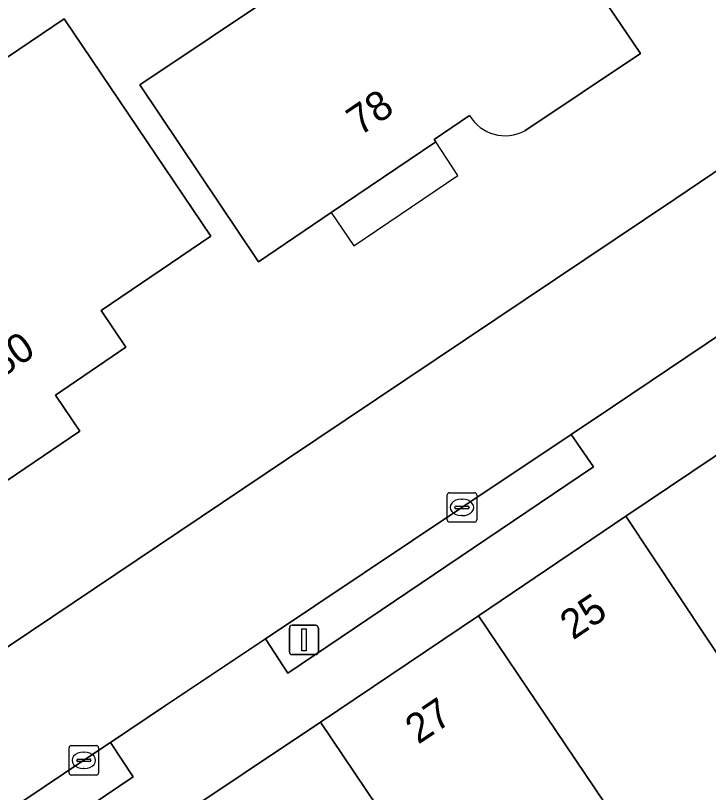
# Model space of a CAD drawing. Extents: x 158793 to 159888, y 384317 to 385256.
# Drawn here: x 159074.77 to 159098.33, y 384860.21 to 384886.64 of the extents above; entities that cross this region are included whole.
import ezdxf

# ---------------------------------------------------------------- set-up
doc = ezdxf.new("R2010")
doc.units = 0
for name, color, linetype in [('IMGEO_Erf', 7, 'Continuous'), ('IMGEO_Groenvoorziening', 7, 'Continuous'), ('IMGEO_Kolk', 7, 'Continuous'), ('IMGEO_Lichtmast', 7, 'Continuous'), ('IMGEO_Pand', 7, 'Continuous'), ('IMGEO_Pand_nummerreeks', 7, 'Continuous'), ('IMGEO_Pand_overbouw', 7, 'Continuous'), ('IMGEO_Rijbaan_lokaal_open', 7, 'Continuous'), ('IMGEO_Voetpad_open', 7, 'Continuous')]:
    doc.layers.add(name, color=color, linetype=linetype)

msp = doc.modelspace()

# ---------------------------------------------------------------- linework, layer by layer
at = {"layer": 'IMGEO_Erf'}
for points in [[(159081.397, 384896.215), (159086.379, 384899.567), (159096.015, 384885.352), (159092.086, 384882.722)], [(159090.205, 384883.241), (159089.003, 384882.427), (159089.054, 384882.35), (159085.496, 384879.941), (159083.023, 384878.267), (159078.992, 384884.282), (159086.17, 384889.092), (159081.397, 384896.215)], [(159024.825, 384831.804), (159044.696, 384845.173), (159051.975, 384850.093), (159072.358, 384863.736), (159083.984, 384871.536), (159097.187, 384880.393), (159102.738, 384884.143)]]:
    msp.add_lwpolyline(points, dxfattribs=at)
for points in [[(159065.904, 384879.414), (159076.425, 384886.527), (159081.403, 384879.133), (159077.676, 384876.609), (159078.518, 384875.361), (159076.125, 384873.728), (159076.957, 384872.505), (159072.563, 384869.533)], [(159100.767, 384873.143), (159095.523, 384869.608), (159100.112, 384862.697), (159102.745, 384864.462), (159105.395, 384866.238)], [(159085.14, 384862.606), (159079.881, 384859.085), (159084.494, 384852.195), (159087.097, 384853.944), (159089.764, 384855.737)]]:
    msp.add_lwpolyline(points, close=True, dxfattribs=at)
msp.add_arc((159091.414, 384883.955), 1.404, 210.5665, 298.5833, dxfattribs=at)
at = {"layer": 'IMGEO_Groenvoorziening'}
for points in [[(159093.66, 384872.389), (159089.948, 384869.909), (159083.267, 384865.439), (159084.027, 384864.267), (159094.417, 384871.287)], [(159077.992, 384861.91), (159077.088, 384861.306), (159067.571, 384854.918), (159068.374, 384853.737), (159078.763, 384860.748)]]:
    msp.add_lwpolyline(points, close=True, dxfattribs=at)
at = {"layer": 'IMGEO_Kolk'}
for p, q in [((159089.447, 384869.483), (159089.447, 384870.335)), ((159089.522, 384870.409), (159090.374, 384870.409)), ((159090.448, 384870.335), (159090.448, 384869.483)), ((159089.935, 384870.189), (159089.96, 384870.189)), ((159089.706, 384869.903), (159089.706, 384869.915)), ((159090.144, 384869.866), (159089.746, 384869.866)), ((159089.749, 384869.952), (159090.147, 384869.952)), ((159090.19, 384869.915), (159090.19, 384869.903)), ((159089.958, 384869.629), (159089.933, 384869.629)), ((159090.374, 384869.409), (159089.522, 384869.409)), ((159076.662, 384861.806), (159077.514, 384861.806)), ((159076.587, 384860.88), (159076.587, 384861.732)), ((159077.075, 384861.586), (159077.1, 384861.586)), ((159077.588, 384861.732), (159077.588, 384860.88)), ((159076.846, 384861.3), (159076.846, 384861.312)), ((159076.889, 384861.349), (159077.287, 384861.349)), ((159077.33, 384861.312), (159077.33, 384861.3)), ((159077.284, 384861.263), (159076.886, 384861.263)), ((159077.098, 384861.026), (159077.073, 384861.026)), ((159077.514, 384860.806), (159076.662, 384860.806))]:
    msp.add_line(p, q, dxfattribs=at)
for points in [[(159089.447, 384869.483), (159089.447, 384870.335)], [(159089.522, 384870.409), (159090.374, 384870.409)], [(159090.448, 384870.335), (159090.448, 384869.483)], [(159090.374, 384869.409), (159089.522, 384869.409)], [(159076.662, 384861.806), (159077.514, 384861.806)], [(159076.587, 384860.88), (159076.587, 384861.732)], [(159077.588, 384861.732), (159077.588, 384860.88)], [(159077.514, 384860.806), (159076.662, 384860.806)]]:
    msp.add_lwpolyline(points, dxfattribs=at)
for centre, radius, start, end in [((159089.524, 384870.333), 0.0765, 91.552, 178.448), ((159089.524, 384870.333), 0.0765, 91.552, 178.448), ((159090.372, 384870.333), 0.0765, 1.552, 88.448), ((159090.372, 384870.333), 0.0765, 1.552, 88.448), ((159089.746, 384869.912), 0.0403, 85.8775, 175.7526), ((159089.743, 384869.902), 0.0366, 178.938, 274.7102), ((159090.147, 384869.909), 0.043, 264.8664, 352.4533), ((159090.151, 384869.914), 0.0386, 1.7309, 96.639), ((159089.524, 384869.485), 0.0765, 181.552, 268.448), ((159089.524, 384869.485), 0.0765, 181.552, 268.448), ((159090.372, 384869.485), 0.0765, 271.552, 358.448), ((159090.372, 384869.485), 0.0765, 271.552, 358.448), ((159076.664, 384861.73), 0.0765, 91.552, 178.448), ((159076.664, 384861.73), 0.0765, 91.552, 178.448), ((159077.512, 384861.73), 0.0765, 1.552, 88.448), ((159077.512, 384861.73), 0.0765, 1.552, 88.448), ((159076.886, 384861.309), 0.0403, 85.8775, 175.7526), ((159076.883, 384861.299), 0.0366, 178.938, 274.7102), ((159077.287, 384861.306), 0.043, 264.8664, 352.4533), ((159077.291, 384861.311), 0.0386, 1.7309, 96.639), ((159076.664, 384860.882), 0.0765, 181.552, 268.448), ((159076.664, 384860.882), 0.0765, 181.552, 268.448), ((159077.512, 384860.882), 0.0765, 271.552, 358.448), ((159077.512, 384860.882), 0.0765, 271.552, 358.448)]:
    msp.add_arc(centre, radius, start, end, dxfattribs=at)
for centre, major_axis, ratio, start_param, end_param in [((159089.934, 384869.909), (-0.387, 0.002), 0.722429, 4.712389, 7.853982), ((159089.959, 384869.909), (-0.39, 0.002), 0.717154, 1.570796, 4.712389), ((159077.074, 384861.306), (-0.387, 0.002), 0.722429, 4.712389, 7.853982), ((159077.099, 384861.306), (-0.39, 0.002), 0.717154, 1.570796, 4.712389)]:
    msp.add_ellipse(centre, major_axis=major_axis, ratio=ratio, start_param=start_param, end_param=end_param, dxfattribs=at)
at = {"layer": 'IMGEO_Lichtmast'}
for p, q in [((159084.077, 384865.001), (159084.077, 384865.801)), ((159084.077, 384865.801), (159084.077, 384865.001)), ((159084.177, 384865.901), (159084.967, 384865.901)), ((159084.967, 384865.901), (159084.177, 384865.901)), ((159085.067, 384865.801), (159085.067, 384865.001)), ((159085.067, 384865.001), (159085.067, 384865.801)), ((159084.967, 384864.901), (159084.177, 384864.901)), ((159084.177, 384864.901), (159084.967, 384864.901))]:
    msp.add_line(p, q, dxfattribs=at)
msp.add_lwpolyline([(159084.497, 384865.776), (159084.647, 384865.776), (159084.647, 384865.026), (159084.497, 384865.026), (159084.497, 384865.776)], dxfattribs=at)
for centre, start, end in [((159084.177, 384865.801), 90, 180), ((159084.177, 384865.801), 90, 180), ((159084.967, 384865.801), 0, 90), ((159084.967, 384865.801), 360, 90), ((159084.177, 384865.001), 180, 270), ((159084.177, 384865.001), 180, 270), ((159084.967, 384865.001), 270, 0), ((159084.967, 384865.001), 270, 0)]:
    msp.add_arc(centre, 0.1, start, end, dxfattribs=at)
at = {"layer": 'IMGEO_Pand'}
for points in [[(159086.379, 384899.567), (159081.397, 384896.215), (159086.17, 384889.092), (159078.992, 384884.282), (159083.023, 384878.267), (159085.496, 384879.941), (159089.054, 384882.35), (159089.003, 384882.427), (159090.205, 384883.241)], [(159092.086, 384882.722), (159096.015, 384885.352), (159086.379, 384899.567)]]:
    msp.add_lwpolyline(points, dxfattribs=at)
for points in [[(159081.403, 384879.133), (159076.425, 384886.527), (159065.904, 384879.414), (159072.563, 384869.533), (159076.957, 384872.505), (159076.125, 384873.728), (159078.518, 384875.361), (159077.676, 384876.609)], [(159095.523, 384869.608), (159090.505, 384866.224), (159097.111, 384856.433), (159101.773, 384859.563), (159099.817, 384862.499), (159100.112, 384862.697)], [(159090.505, 384866.224), (159085.14, 384862.606), (159089.764, 384855.737), (159090.095, 384855.959), (159092.714, 384852.025), (159097.779, 384855.443), (159097.111, 384856.433)]]:
    msp.add_lwpolyline(points, close=True, dxfattribs=at)
msp.add_arc((159091.414, 384883.955), 1.404, 210.5665, 298.5833, dxfattribs=at)
at = {"layer": 'IMGEO_Pand_overbouw'}
msp.add_lwpolyline([(159089.808, 384881.2), (159089.054, 384882.35), (159085.496, 384879.941), (159086.271, 384878.805)], close=True, dxfattribs=at)
at = {"layer": 'IMGEO_Rijbaan_lokaal_open'}
msp.add_lwpolyline([(159040.9, 384837.091), (159051.296, 384843.964), (159060.561, 384850.194), (159062.256, 384851.349), (159067.571, 384854.918), (159077.088, 384861.306), (159077.992, 384861.91), (159079.869, 384863.166), (159083.267, 384865.439), (159089.948, 384869.909), (159093.66, 384872.389), (159095.066, 384873.328), (159098.88, 384875.893), (159100.606, 384877.054), (159104.286, 384879.547), (159105.533, 384880.391), (159102.738, 384884.143), (159097.187, 384880.393), (159083.984, 384871.536), (159072.358, 384863.736), (159051.975, 384850.093), (159044.696, 384845.173)], dxfattribs=at)
at = {"layer": 'IMGEO_Voetpad_open'}
msp.add_lwpolyline([(159069.945, 384852.392), (159074.913, 384855.739), (159079.881, 384859.085), (159085.14, 384862.606), (159090.505, 384866.224), (159095.523, 384869.608), (159100.767, 384873.143), (159106.192, 384876.779), (159107.411, 384877.597), (159105.533, 384880.391), (159104.286, 384879.547), (159105.072, 384878.424), (159099.645, 384874.756), (159098.88, 384875.893), (159095.066, 384873.328), (159093.66, 384872.389), (159094.417, 384871.287), (159084.027, 384864.267), (159083.267, 384865.439), (159079.869, 384863.166), (159077.992, 384861.91), (159078.763, 384860.748), (159068.374, 384853.737)], dxfattribs=at)

# ---------------------------------------------------------------- texts
at = {"layer": 'IMGEO_Pand_nummerreeks'}
for s, rotation, p in [('78', 34.1082, (159086.472, 384882.525)), ('80', 34.3087, (159074.275, 384874.282)), ('25', 33.9936, (159093.724, 384865.38)), ('27', 33.9936, (159088.46, 384861.83))]:
    msp.add_text(s, height=1, rotation=rotation, dxfattribs=at).set_placement(p)

doc.saveas('drawing.dxf')
